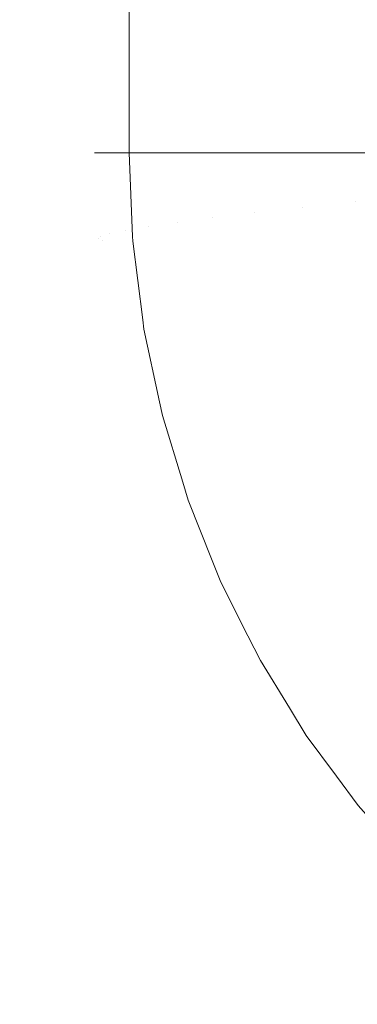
# Model space of a CAD drawing. Header units: inches. Extents: x -412 to -304, y -62 to 18.
# Tile 319 of 656: x -354.48984 to -354.48198, y -29.61789 to -29.595. Entities that reach past the tile are written whole.
import ezdxf

# ---------------------------------------------------------------- set-up
doc = ezdxf.new("R2010")
doc.units = ezdxf.units.IN
doc.header["$LTSCALE"] = 32
doc.header["$MEASUREMENT"] = 0
for name, color, linetype, lineweight in [('Black', 7, 'Continuous', 18), ('Drawing', 7, 'Continuous', 18), ('GDSPowerModule-White', 7, 'Continuous', 13), ('None', 7, 'Continuous', 18), ('SolidLine', 7, 'Continuous', 15), ('Wood_1-H', 7, 'Continuous', 13)]:
    doc.layers.add(name, color=color, linetype=linetype, lineweight=lineweight)

# ---------------------------------------------------------------- blocks, each defined once
blk = doc.blocks.new('Group-20')
at = {"layer": 'Black'}
for points in [[(-34.547937, 16.536126, 28.979102), (34.547937, 16.536126, 28.979102), (34.547937, -16.536126, 28.979102), (-34.547937, -16.536126, 28.979102)], [(-34.547937, 16.536126, 27.700787), (34.547937, 16.536126, 27.700787), (34.547937, -16.536126, 27.700787), (-34.547937, -16.536126, 27.700787)]]:
    blk.add_3dface(points, dxfattribs=at)
at = {"layer": 'Wood_1-H'}
for points in [[(-35.964937, 17.953126, 28.998787), (35.964937, 17.953126, 28.998787), (35.964937, -17.953126, 28.998787), (-35.964937, -17.953126, 28.998787)], [(-35.964937, 17.953126, 28.979102), (35.964937, 17.953126, 28.979102), (35.964937, -17.953126, 28.979102), (-35.964937, -17.953126, 28.979102)]]:
    blk.add_3dface(points, dxfattribs=at)
blk = doc.blocks.new('MpHtAdjTrough-1095 (3D)')
at = {"layer": 'Black'}
for points in [[(-17.362205, 7.156693, -4.03907), (17.362205, 7.156693, -4.03907), (17.362205, 2.599737, -4.03907), (-17.362205, 2.599737, -4.03907)], [(17.362205, 7.156693, -3.979228), (-17.362205, 7.156693, -3.979228), (-17.362205, 2.619965, -3.979228), (17.362205, 2.619965, -3.979228)]]:
    blk.add_3dface(points, dxfattribs=at)
blk = doc.blocks.new('MP-Hardwire (3D)')
at = {"layer": 'Black'}
for points, invisible_edges in [([(5.427785, 0.767656), (5.427785, 0.82644), (-6.796133, 0.580648), (-6.796133, 0.364113)], 10), ([(5.427785, 0.767656), (-6.892436, -0.275988), (-6.884715, -0.275651)], 9), ([(-6.797479, 0.348731), (-6.892436, -0.275988), (5.427785, 0.767656)], 11), ([(-6.884715, -0.275651), (5.66357, 0.319822), (5.660001, 0.326676), (5.427785, 0.767656)], 13), ([(5.427785, 0.767656), (-6.79647, 0.356392), (-6.797479, 0.348731)], 9), ([(-6.796133, 0.364113), (-6.79647, 0.356392), (5.427785, 0.767656)], 10)]:
    blk.add_3dface(points, dxfattribs=dict(at, invisible_edges=invisible_edges))
blk.add_3dface([(-4.138306, -0.433046, -1.064714), (-4.138306, 0.433096, -1.064714), (-3.783975, 0.433096, -1.064714), (-3.783975, -0.433046, -1.064714)], dxfattribs=at)
at = {"layer": 'GDSPowerModule-White'}
for points, invisible_edges in [([(-4.096995, 0.415177, -1.489327), (-4.098975, 0.414925, -1.489395), (-4.099045, 0.414811, -1.487447), (-4.09703, 0.415068, -1.487378)], 15), ([(-4.096946, 0.415125, -1.491279), (-4.098878, 0.414879, -1.491344), (-4.098975, 0.414925, -1.489395), (-4.096995, 0.415177, -1.489327)], 15), ([(-4.096884, 0.414913, -1.493218), (-4.098755, 0.414675, -1.493282), (-4.098878, 0.414879, -1.491344), (-4.096946, 0.415125, -1.491279)], 15), ([(-4.096995, 0.415177, -1.489327), (-4.09703, 0.415068, -1.487378), (-4.094999, 0.415172, -1.487558)], 11), ([(-4.094999, 0.414903, -1.485522), (-4.094999, 0.415172, -1.487558), (-4.09703, 0.415068, -1.487378)], 10), ([(-4.096995, 0.415177, -1.489327), (-4.094999, 0.41525, -1.489305), (-4.094999, 0.415263, -1.48961)], 9), ([(-4.096946, 0.415125, -1.491279), (-4.096995, 0.415177, -1.489327), (-4.094999, 0.415263, -1.48961)], 11), ([(-4.094999, 0.415172, -1.487558), (-4.094999, 0.41525, -1.489305), (-4.096995, 0.415177, -1.489327)], 10), ([(-4.094999, 0.415263, -1.48961), (-4.094999, 0.415176, -1.491661), (-4.096946, 0.415125, -1.491279)], 10), ([(-4.096884, 0.414913, -1.493218), (-4.096946, 0.415125, -1.491279), (-4.094999, 0.415176, -1.491661)], 11), ([(-4.094999, 0.415176, -1.491661), (-4.094999, 0.414976, -1.493195), (-4.096884, 0.414913, -1.493218)], 10), ([(-3.827282, 0.415172, -1.487558), (-3.827282, 0.415263, -1.48961), (-4.094999, 0.415263, -1.48961), (-4.094999, 0.41525, -1.489305)], 10), ([(-4.094999, 0.415263, -1.48961), (-3.827282, 0.415263, -1.48961), (-3.827282, 0.415176, -1.491661), (-4.094999, 0.415176, -1.491661)], 5), ([(-4.094999, 0.41525, -1.489305), (-4.094999, 0.415172, -1.487558), (-3.827282, 0.415172, -1.487558)], 10), ([(-3.827282, 0.415176, -1.491661), (-3.827282, 0.41491, -1.493698), (-4.094999, 0.41491, -1.493698), (-4.094999, 0.414976, -1.493195)], 10), ([(-4.094999, 0.414976, -1.493195), (-4.094999, 0.415176, -1.491661), (-3.827282, 0.415176, -1.491661)], 10), ([(-4.094999, 0.414903, -1.485522), (-3.827282, 0.414903, -1.485522), (-3.827282, 0.415172, -1.487558), (-4.094999, 0.415172, -1.487558)], 5), ([(-4.098975, 0.414925, -1.489395), (-4.100926, 0.414507, -1.489507), (-4.101029, 0.414386, -1.487561), (-4.099045, 0.414811, -1.487447)], 15), ([(-4.098878, 0.414879, -1.491344), (-4.100781, 0.414472, -1.491454), (-4.100926, 0.414507, -1.489507), (-4.098975, 0.414925, -1.489395)], 15), ([(-4.09703, 0.415068, -1.487378), (-4.099045, 0.414811, -1.487447), (-4.099087, 0.41454, -1.485514), (-4.097051, 0.414799, -1.485445)], 15), ([(-4.096809, 0.414542, -1.495134), (-4.098606, 0.414313, -1.495195), (-4.098755, 0.414675, -1.493282), (-4.096884, 0.414913, -1.493218)], 15), ([(-4.09703, 0.415068, -1.487378), (-4.097051, 0.414799, -1.485445), (-4.094999, 0.414903, -1.485522)], 11), ([(-4.097051, 0.414799, -1.485445), (-4.094999, 0.414881, -1.485423), (-4.094999, 0.414903, -1.485522)], 9), ([(-4.096884, 0.414913, -1.493218), (-4.094999, 0.414976, -1.493195), (-4.094999, 0.41491, -1.493698)], 9), ([(-4.096809, 0.414542, -1.495134), (-4.096884, 0.414913, -1.493218), (-4.094999, 0.41491, -1.493698)], 11), ([(-4.094999, 0.41491, -1.493698), (-4.094999, 0.414469, -1.495704), (-4.096809, 0.414542, -1.495134)], 10), ([(-4.094999, 0.41491, -1.493698), (-3.827282, 0.41491, -1.493698), (-3.827282, 0.414469, -1.495704), (-4.094999, 0.414469, -1.495704)], 5), ([(-3.827282, 0.414881, -1.485423), (-3.827282, 0.414903, -1.485522), (-4.094999, 0.414903, -1.485522), (-4.094999, 0.414881, -1.485423)], 10), ([(-4.099045, 0.414811, -1.487447), (-4.101029, 0.414386, -1.487561), (-4.101092, 0.41411, -1.485629), (-4.099087, 0.41454, -1.485514)], 15), ([(-4.098755, 0.414675, -1.493282), (-4.100598, 0.41428, -1.493388), (-4.100781, 0.414472, -1.491454), (-4.098878, 0.414879, -1.491344)], 15), ([(-4.098606, 0.414313, -1.495195), (-4.100376, 0.413934, -1.495296), (-4.100598, 0.41428, -1.493388), (-4.098755, 0.414675, -1.493282)], 15), ([(-4.098886, 0.414139, -1.483602), (-4.097058, 0.414371, -1.48354), (-4.097051, 0.414799, -1.485445), (-4.099087, 0.41454, -1.485514)], 14), ([(-4.097051, 0.414799, -1.485445), (-4.097058, 0.414371, -1.48354), (-4.096949, 0.414376, -1.483539)], 9), ([(-4.096949, 0.414376, -1.483539), (-4.094999, 0.414458, -1.483517), (-4.094999, 0.414881, -1.485423), (-4.097051, 0.414799, -1.485445)], 12), ([(-4.094999, 0.414881, -1.485423), (-4.094999, 0.414458, -1.483517), (-3.827282, 0.414458, -1.483517), (-3.827282, 0.414881, -1.485423)], 8), ([(-4.100926, 0.414507, -1.489507), (-4.102831, 0.413927, -1.489662), (-4.102968, 0.413796, -1.487719), (-4.101029, 0.414386, -1.487561)], 15), ([(-4.100781, 0.414472, -1.491454), (-4.10264, 0.413905, -1.491605), (-4.102831, 0.413927, -1.489662), (-4.100926, 0.414507, -1.489507)], 15), ([(-4.100598, 0.41428, -1.493388), (-4.102398, 0.413732, -1.493535), (-4.10264, 0.413905, -1.491605), (-4.100781, 0.414472, -1.491454)], 15), ([(-4.100795, 0.413749, -1.483707), (-4.099101, 0.414111, -1.483609), (-4.099087, 0.41454, -1.485514), (-4.101092, 0.41411, -1.485629)], 14), ([(-4.099087, 0.41454, -1.485514), (-4.099101, 0.414111, -1.483609), (-4.098886, 0.414139, -1.483602)], 9), ([(-4.096722, 0.414014, -1.497011), (-4.098433, 0.413796, -1.49707), (-4.098606, 0.414313, -1.495195), (-4.096809, 0.414542, -1.495134)], 15), ([(-4.096949, 0.414376, -1.483539), (-4.096949, 0.361159, -1.284912), (-4.094999, 0.361237, -1.284891), (-4.094999, 0.414458, -1.483517)], 1), ([(-4.096722, 0.414014, -1.497011), (-4.096809, 0.414542, -1.495134), (-4.094999, 0.414469, -1.495704)], 11), ([(-4.094999, 0.414469, -1.495704), (-4.094999, 0.414067, -1.496986), (-4.096722, 0.414014, -1.497011)], 10), ([(-3.827282, 0.414469, -1.495704), (-3.827282, 0.413855, -1.497664), (-4.094999, 0.413855, -1.497664), (-4.094999, 0.414067, -1.496986)], 10), ([(-4.094999, 0.414067, -1.496986), (-4.094999, 0.414469, -1.495704), (-3.827282, 0.414469, -1.495704)], 10), ([(-4.101029, 0.414386, -1.487561), (-4.102968, 0.413796, -1.487719), (-4.10305, 0.413514, -1.485789), (-4.101092, 0.41411, -1.485629)], 15), ([(-4.100376, 0.413934, -1.495296), (-4.102104, 0.413408, -1.495437), (-4.102398, 0.413732, -1.493535), (-4.100598, 0.41428, -1.493388)], 15), ([(-4.098433, 0.413796, -1.49707), (-4.100117, 0.413436, -1.497166), (-4.100376, 0.413934, -1.495296), (-4.098606, 0.414313, -1.495195)], 15), ([(-4.097058, 0.414371, -1.48354), (-4.098887, 0.360925, -1.284975), (-4.096949, 0.361159, -1.284912)], 9), ([(-4.097058, 0.414371, -1.48354), (-4.098886, 0.414139, -1.483602), (-4.098887, 0.360925, -1.284975)], 10), ([(-4.096949, 0.361159, -1.284912), (-4.096949, 0.414376, -1.483539), (-4.097058, 0.414371, -1.48354)], 9), ([(-4.102664, 0.413208, -1.483852), (-4.101113, 0.413681, -1.483725), (-4.101092, 0.41411, -1.485629), (-4.10305, 0.413514, -1.485789)], 14), ([(-4.101092, 0.41411, -1.485629), (-4.101113, 0.413681, -1.483725), (-4.100795, 0.413749, -1.483707)], 9), ([(-4.099101, 0.414111, -1.483609), (-4.100798, 0.360538, -1.285078), (-4.098887, 0.360925, -1.284975)], 9), ([(-4.099101, 0.414111, -1.483609), (-4.100795, 0.413749, -1.483707), (-4.100798, 0.360538, -1.285078)], 10), ([(-4.098887, 0.360925, -1.284975), (-4.098886, 0.414139, -1.483602), (-4.099101, 0.414111, -1.483609)], 9), ([(-4.096623, 0.413334, -1.498839), (-4.098236, 0.413129, -1.498894), (-4.098433, 0.413796, -1.49707), (-4.096722, 0.414014, -1.497011)], 15), ([(-4.096722, 0.414014, -1.497011), (-4.094999, 0.414067, -1.496986), (-4.094999, 0.413855, -1.497664)], 9), ([(-4.096623, 0.413334, -1.498839), (-4.096722, 0.414014, -1.497011), (-4.094999, 0.413855, -1.497664)], 11), ([(-4.102968, 0.413796, -1.487719), (-4.104846, 0.413045, -1.487921), (-4.104948, 0.412755, -1.485993), (-4.10305, 0.413514, -1.485789)], 15), ([(-4.102831, 0.413927, -1.489662), (-4.104676, 0.413188, -1.48986), (-4.104846, 0.413045, -1.487921), (-4.102968, 0.413796, -1.487719)], 15), ([(-4.10264, 0.413905, -1.491605), (-4.104441, 0.413185, -1.491798), (-4.104676, 0.413188, -1.48986), (-4.102831, 0.413927, -1.489662)], 15), ([(-4.102398, 0.413732, -1.493535), (-4.104141, 0.413034, -1.493722), (-4.104441, 0.413185, -1.491798), (-4.10264, 0.413905, -1.491605)], 15), ([(-4.100117, 0.413436, -1.497166), (-4.101762, 0.412935, -1.497301), (-4.102104, 0.413408, -1.495437), (-4.100376, 0.413934, -1.495296)], 15), ([(-4.098236, 0.413129, -1.498894), (-4.099823, 0.412789, -1.498985), (-4.100117, 0.413436, -1.497166), (-4.098433, 0.413796, -1.49707)], 15), ([(-4.094999, 0.413855, -1.497664), (-4.094999, 0.413073, -1.499563), (-4.096623, 0.413334, -1.498839)], 10), ([(-4.094999, 0.413855, -1.497664), (-3.827282, 0.413855, -1.497664), (-3.827282, 0.413073, -1.499563), (-4.094999, 0.413073, -1.499563)], 5), ([(-4.102104, 0.413408, -1.495437), (-4.103779, 0.412738, -1.495617), (-4.104141, 0.413034, -1.493722), (-4.102398, 0.413732, -1.493535)], 15), ([(-4.101113, 0.413681, -1.483725), (-4.102669, 0.36, -1.285223), (-4.100798, 0.360538, -1.285078)], 9), ([(-4.101113, 0.413681, -1.483725), (-4.102664, 0.413208, -1.483852), (-4.102669, 0.36, -1.285223)], 10), ([(-4.100798, 0.360538, -1.285078), (-4.100795, 0.413749, -1.483707), (-4.101113, 0.413681, -1.483725)], 9), ([(-4.104481, 0.412521, -1.484036), (-4.103078, 0.413082, -1.483885), (-4.10305, 0.413514, -1.485789), (-4.104948, 0.412755, -1.485993)], 14), ([(-4.101762, 0.412935, -1.497301), (-4.103356, 0.412297, -1.497471), (-4.103779, 0.412738, -1.495617), (-4.102104, 0.413408, -1.495437)], 15), ([(-4.10305, 0.413514, -1.485789), (-4.103078, 0.413082, -1.483885), (-4.102664, 0.413208, -1.483852)], 9), ([(-4.099823, 0.412789, -1.498985), (-4.101374, 0.412316, -1.499111), (-4.101762, 0.412935, -1.497301), (-4.100117, 0.413436, -1.497166)], 15), ([(-4.096514, 0.412505, -1.500603), (-4.098017, 0.412314, -1.500654), (-4.098236, 0.413129, -1.498894), (-4.096623, 0.413334, -1.498839)], 15), ([(-4.096514, 0.412505, -1.500603), (-4.096623, 0.413334, -1.498839), (-4.094999, 0.413073, -1.499563)], 11), ([(-4.104676, 0.413188, -1.48986), (-4.106448, 0.412297, -1.490099), (-4.106649, 0.412138, -1.488163), (-4.104846, 0.413045, -1.487921)], 15), ([(-4.104441, 0.413185, -1.491798), (-4.10617, 0.412316, -1.492031), (-4.106448, 0.412297, -1.490099), (-4.104676, 0.413188, -1.48986)], 15), ([(-4.104141, 0.413034, -1.493722), (-4.105815, 0.412193, -1.493947), (-4.10617, 0.412316, -1.492031), (-4.104441, 0.413185, -1.491798)], 15), ([(-4.103078, 0.413082, -1.483885), (-4.104488, 0.359315, -1.285406), (-4.102669, 0.36, -1.285223)], 9), ([(-4.103078, 0.413082, -1.483885), (-4.104481, 0.412521, -1.484036), (-4.104488, 0.359315, -1.285406)], 10), ([(-4.102669, 0.36, -1.285223), (-4.102664, 0.413208, -1.483852), (-4.103078, 0.413082, -1.483885)], 9), ([(-4.098017, 0.412314, -1.500654), (-4.099497, 0.411997, -1.500739), (-4.099823, 0.412789, -1.498985), (-4.098236, 0.413129, -1.498894)], 15), ([(-4.094999, 0.413073, -1.499563), (-4.094999, 0.412549, -1.500576), (-4.096514, 0.412505, -1.500603)], 10), ([(-4.094999, 0.412549, -1.500576), (-4.094999, 0.413073, -1.499563), (-3.827282, 0.413073, -1.499563), (-3.827282, 0.412549, -1.500576)], 10), ([(-4.104846, 0.413045, -1.487921), (-4.106649, 0.412138, -1.488163), (-4.106769, 0.411839, -1.486238), (-4.104948, 0.412755, -1.485993)], 15), ([(-4.103779, 0.412738, -1.495617), (-4.105386, 0.411929, -1.495834), (-4.105815, 0.412193, -1.493947), (-4.104141, 0.413034, -1.493722)], 15), ([(-4.101374, 0.412316, -1.499111), (-4.102877, 0.411715, -1.499272), (-4.103356, 0.412297, -1.497471), (-4.101762, 0.412935, -1.497301)], 15), ([(-4.106233, 0.411691, -1.484258), (-4.104982, 0.41232, -1.484089), (-4.104948, 0.412755, -1.485993), (-4.106769, 0.411839, -1.486238)], 14), ([(-4.103356, 0.412297, -1.497471), (-4.104887, 0.411528, -1.497678), (-4.105386, 0.411929, -1.495834), (-4.103779, 0.412738, -1.495617)], 15), ([(-4.104948, 0.412755, -1.485993), (-4.104982, 0.41232, -1.484089), (-4.104481, 0.412521, -1.484036)], 9), ([(-4.099497, 0.411997, -1.500739), (-4.100943, 0.411556, -1.500857), (-4.101374, 0.412316, -1.499111), (-4.099823, 0.412789, -1.498985)], 15), ([(-4.104488, 0.359315, -1.285406), (-4.104481, 0.412521, -1.484036), (-4.104982, 0.41232, -1.484089)], 9), ([(-4.096393, 0.411534, -1.502292), (-4.097777, 0.411358, -1.50234), (-4.098017, 0.412314, -1.500654), (-4.096514, 0.412505, -1.500603)], 15), ([(-4.096514, 0.412505, -1.500603), (-4.094999, 0.412549, -1.500576), (-4.094999, 0.41213, -1.501387)], 9), ([(-4.096393, 0.411534, -1.502292), (-4.096514, 0.412505, -1.500603), (-4.094999, 0.41213, -1.501387)], 11), ([(-3.827282, 0.412549, -1.500576), (-3.827282, 0.41213, -1.501387), (-4.094999, 0.41213, -1.501387), (-4.094999, 0.412549, -1.500576)], 10), ([(-4.106448, 0.412297, -1.490099), (-4.108133, 0.411261, -1.490377), (-4.108363, 0.411083, -1.488446), (-4.106649, 0.412138, -1.488163)], 15), ([(-4.10617, 0.412316, -1.492031), (-4.107814, 0.411304, -1.492302), (-4.108133, 0.411261, -1.490377), (-4.106448, 0.412297, -1.490099)], 15), ([(-4.105815, 0.412193, -1.493947), (-4.107407, 0.411213, -1.49421), (-4.107814, 0.411304, -1.492302), (-4.10617, 0.412316, -1.492031)], 15), ([(-4.105386, 0.411929, -1.495834), (-4.106915, 0.410989, -1.496086), (-4.107407, 0.411213, -1.49421), (-4.105815, 0.412193, -1.493947)], 15), ([(-4.104982, 0.41232, -1.484089), (-4.106242, 0.358487, -1.285628), (-4.104488, 0.359315, -1.285406)], 9), ([(-4.104982, 0.41232, -1.484089), (-4.106233, 0.411691, -1.484258), (-4.106242, 0.358487, -1.285628)], 10), ([(-4.102877, 0.411715, -1.499272), (-4.104319, 0.41099, -1.499467), (-4.104887, 0.411528, -1.497678), (-4.103356, 0.412297, -1.497471)], 15), ([(-4.100943, 0.411556, -1.500857), (-4.102344, 0.410996, -1.501007), (-4.102877, 0.411715, -1.499272), (-4.101374, 0.412316, -1.499111)], 15), ([(-4.097777, 0.411358, -1.50234), (-4.09914, 0.411066, -1.502418), (-4.099497, 0.411997, -1.500739), (-4.098017, 0.412314, -1.500654)], 15), ([(-4.106649, 0.412138, -1.488163), (-4.108363, 0.411083, -1.488446), (-4.108502, 0.410773, -1.486524), (-4.106769, 0.411839, -1.486238)], 15), ([(-4.104887, 0.411528, -1.497678), (-4.106342, 0.410632, -1.497918), (-4.106915, 0.410989, -1.496086), (-4.105386, 0.411929, -1.495834)], 15), ([(-4.09914, 0.411066, -1.502418), (-4.100471, 0.410661, -1.502526), (-4.100943, 0.411556, -1.500857), (-4.099497, 0.411997, -1.500739)], 15), ([(-4.094999, 0.41213, -1.501387), (-4.094999, 0.411574, -1.502265), (-4.096393, 0.411534, -1.502292)], 10), ([(-4.094999, 0.411574, -1.502265), (-4.094999, 0.41213, -1.501387), (-3.827282, 0.41213, -1.501387), (-3.827282, 0.411574, -1.502265)], 10), ([(-4.107908, 0.410726, -1.484517), (-4.10681, 0.411401, -1.484336), (-4.106769, 0.411839, -1.486238), (-4.108502, 0.410773, -1.486524)], 14), ([(-4.106769, 0.411839, -1.486238), (-4.10681, 0.411401, -1.484336), (-4.106233, 0.411691, -1.484258)], 9), ([(-4.106242, 0.358487, -1.285628), (-4.106233, 0.411691, -1.484258), (-4.10681, 0.411401, -1.484336)], 9), ([(-4.102344, 0.410996, -1.501007), (-4.103688, 0.41032, -1.501189), (-4.104319, 0.41099, -1.499467), (-4.102877, 0.411715, -1.499272)], 15), ([(-4.104319, 0.41099, -1.499467), (-4.105691, 0.410146, -1.499693), (-4.106342, 0.410632, -1.497918), (-4.104887, 0.411528, -1.497678)], 15), ([(-4.100471, 0.410661, -1.502526), (-4.10176, 0.410145, -1.502665), (-4.102344, 0.410996, -1.501007), (-4.100943, 0.411556, -1.500857)], 15), ([(-4.096263, 0.410427, -1.503895), (-4.097518, 0.410267, -1.503938), (-4.097777, 0.411358, -1.50234), (-4.096393, 0.411534, -1.502292)], 15), ([(-4.096393, 0.411534, -1.502292), (-4.094999, 0.411574, -1.502265), (-4.094999, 0.411031, -1.503122)], 9), ([(-4.096263, 0.410427, -1.503895), (-4.096393, 0.411534, -1.502292), (-4.094999, 0.411031, -1.503122)], 11), ([(-3.827282, 0.411574, -1.502265), (-3.827282, 0.411031, -1.503122), (-4.094999, 0.411031, -1.503122), (-4.094999, 0.411574, -1.502265)], 10), ([(-4.108133, 0.411261, -1.490377), (-4.109718, 0.410086, -1.490692), (-4.109976, 0.409888, -1.488766), (-4.108363, 0.411083, -1.488446)], 15), ([(-4.107814, 0.411304, -1.492302), (-4.10936, 0.410158, -1.492609), (-4.109718, 0.410086, -1.490692), (-4.108133, 0.411261, -1.490377)], 15), ([(-4.107407, 0.411213, -1.49421), (-4.108904, 0.410104, -1.494507), (-4.10936, 0.410158, -1.492609), (-4.107814, 0.411304, -1.492302)], 15), ([(-4.10681, 0.411401, -1.484336), (-4.107919, 0.357521, -1.285887), (-4.106242, 0.358487, -1.285628)], 9), ([(-4.10681, 0.411401, -1.484336), (-4.107908, 0.410726, -1.484517), (-4.107919, 0.357521, -1.285887)], 10), ([(-4.097518, 0.410267, -1.503938), (-4.098754, 0.410003, -1.504009), (-4.09914, 0.411066, -1.502418), (-4.097777, 0.411358, -1.50234)], 15), ([(-4.108363, 0.411083, -1.488446), (-4.109976, 0.409888, -1.488766), (-4.110131, 0.409565, -1.486847), (-4.108502, 0.410773, -1.486524)], 15), ([(-4.106915, 0.410989, -1.496086), (-4.108353, 0.409923, -1.496371), (-4.108904, 0.410104, -1.494507), (-4.107407, 0.411213, -1.49421)], 15), ([(-4.098754, 0.410003, -1.504009), (-4.099961, 0.409635, -1.504108), (-4.100471, 0.410661, -1.502526), (-4.09914, 0.411066, -1.502418)], 15), ([(-4.094999, 0.411031, -1.503122), (-4.094999, 0.410463, -1.503868), (-4.096263, 0.410427, -1.503895)], 10), ([(-4.094999, 0.410463, -1.503868), (-4.094999, 0.411031, -1.503122), (-3.827282, 0.411031, -1.503122), (-3.827282, 0.410463, -1.503868)], 10), ([(-4.106342, 0.410632, -1.497918), (-4.10771, 0.409618, -1.498189), (-4.108353, 0.409923, -1.496371), (-4.106915, 0.410989, -1.496086)], 15), ([(-4.103688, 0.41032, -1.501189), (-4.104967, 0.409533, -1.501399), (-4.105691, 0.410146, -1.499693), (-4.104319, 0.41099, -1.499467)], 15), ([(-4.10176, 0.410145, -1.502665), (-4.102998, 0.409522, -1.502831), (-4.103688, 0.41032, -1.501189), (-4.102344, 0.410996, -1.501007)], 15), ([(-4.109494, 0.40963, -1.48481), (-4.108548, 0.410332, -1.484622), (-4.108502, 0.410773, -1.486524), (-4.110131, 0.409565, -1.486847)], 14), ([(-4.108502, 0.410773, -1.486524), (-4.108548, 0.410332, -1.484622), (-4.107908, 0.410726, -1.484517)], 9), ([(-4.107919, 0.357521, -1.285887), (-4.107908, 0.410726, -1.484517), (-4.108548, 0.410332, -1.484622)], 9), ([(-4.105691, 0.410146, -1.499693), (-4.106981, 0.40919, -1.499949), (-4.10771, 0.409618, -1.498189), (-4.106342, 0.410632, -1.497918)], 15), ([(-4.099961, 0.409635, -1.504108), (-4.101131, 0.409167, -1.504233), (-4.10176, 0.410145, -1.502665), (-4.100471, 0.410661, -1.502526)], 15), ([(-4.108548, 0.410332, -1.484622), (-4.109508, 0.356425, -1.28618), (-4.107919, 0.357521, -1.285887)], 9), ([(-4.108548, 0.410332, -1.484622), (-4.109494, 0.40963, -1.48481), (-4.109508, 0.356425, -1.28618)], 10), ([(-4.102998, 0.409522, -1.502831), (-4.104175, 0.408798, -1.503026), (-4.104967, 0.409533, -1.501399), (-4.103688, 0.41032, -1.501189)], 15), ([(-4.096125, 0.409192, -1.505401), (-4.097242, 0.409049, -1.505439), (-4.097518, 0.410267, -1.503938), (-4.096263, 0.410427, -1.503895)], 15), ([(-4.096263, 0.410427, -1.503895), (-4.094999, 0.410463, -1.503868), (-4.094999, 0.409786, -1.504756)], 9), ([(-4.094999, 0.409786, -1.504756), (-4.096125, 0.409192, -1.505401), (-4.096263, 0.410427, -1.503895)], 11), ([(-3.827282, 0.410463, -1.503868), (-3.827282, 0.409786, -1.504756), (-4.094999, 0.409786, -1.504756), (-4.094999, 0.410463, -1.503868)], 10), ([(-4.10936, 0.410158, -1.492609), (-4.110797, 0.408886, -1.49295), (-4.111191, 0.408782, -1.491041), (-4.109718, 0.410086, -1.490692)], 15), ([(-4.108904, 0.410104, -1.494507), (-4.110295, 0.408872, -1.494837), (-4.110797, 0.408886, -1.49295), (-4.10936, 0.410158, -1.492609)], 15), ([(-4.108353, 0.409923, -1.496371), (-4.109689, 0.40874, -1.496688), (-4.110295, 0.408872, -1.494837), (-4.108904, 0.410104, -1.494507)], 15), ([(-4.104967, 0.409533, -1.501399), (-4.10617, 0.408641, -1.501638), (-4.106981, 0.40919, -1.499949), (-4.105691, 0.410146, -1.499693)], 15), ([(-4.101131, 0.409167, -1.504233), (-4.102253, 0.408603, -1.504384), (-4.102998, 0.409522, -1.502831), (-4.10176, 0.410145, -1.502665)], 15), ([(-4.097242, 0.409049, -1.505439), (-4.098343, 0.408814, -1.505502), (-4.098754, 0.410003, -1.504009), (-4.097518, 0.410267, -1.503938)], 15), ([(-4.109976, 0.409888, -1.488766), (-4.111474, 0.408561, -1.489122), (-4.111645, 0.408225, -1.487206), (-4.110131, 0.409565, -1.486847)], 15), ([(-4.109718, 0.410086, -1.490692), (-4.111191, 0.408782, -1.491041), (-4.111474, 0.408561, -1.489122), (-4.109976, 0.409888, -1.488766)], 15), ([(-4.10771, 0.409618, -1.498189), (-4.108982, 0.408492, -1.498491), (-4.109689, 0.40874, -1.496688), (-4.108353, 0.409923, -1.496371)], 15), ([(-4.098343, 0.408814, -1.505502), (-4.099418, 0.408486, -1.50559), (-4.099961, 0.409635, -1.504108), (-4.098754, 0.410003, -1.504009)], 15), ([(-4.109508, 0.356425, -1.28618), (-4.109494, 0.40963, -1.48481), (-4.110183, 0.40912, -1.484947)], 9), ([(-4.110131, 0.409565, -1.486847), (-4.110183, 0.40912, -1.484947), (-4.109494, 0.40963, -1.48481)], 9), ([(-4.099418, 0.408486, -1.50559), (-4.100459, 0.40807, -1.505701), (-4.101131, 0.409167, -1.504233), (-4.099961, 0.409635, -1.504108)], 15), ([(-4.094999, 0.409786, -1.504756), (-4.094999, 0.409223, -1.505374), (-4.096125, 0.409192, -1.505401)], 10), ([(-3.827282, 0.409786, -1.504756), (-3.827282, 0.408403, -1.506275), (-4.094999, 0.408403, -1.506275), (-4.094999, 0.409223, -1.505374)], 10), ([(-4.094999, 0.409223, -1.505374), (-4.094999, 0.409786, -1.504756), (-3.827282, 0.409786, -1.504756)], 10), ([(-4.110982, 0.408412, -1.485137), (-4.110183, 0.40912, -1.484947), (-4.110131, 0.409565, -1.486847), (-4.111645, 0.408225, -1.487206)], 14), ([(-4.106981, 0.40919, -1.499949), (-4.10818, 0.408128, -1.500233), (-4.108982, 0.408492, -1.498491), (-4.10771, 0.409618, -1.498189)], 15), ([(-4.104175, 0.408798, -1.503026), (-4.105283, 0.407977, -1.503245), (-4.10617, 0.408641, -1.501638), (-4.104967, 0.409533, -1.501399)], 15), ([(-4.102253, 0.408603, -1.504384), (-4.103321, 0.407946, -1.50456), (-4.104175, 0.408798, -1.503026), (-4.102998, 0.409522, -1.502831)], 15), ([(-4.10617, 0.408641, -1.501638), (-4.107288, 0.407652, -1.501903), (-4.10818, 0.408128, -1.500233), (-4.106981, 0.40919, -1.499949)], 15), ([(-4.095979, 0.407836, -1.506799), (-4.096951, 0.407713, -1.506832), (-4.097242, 0.409049, -1.505439), (-4.096125, 0.409192, -1.505401)], 15), ([(-4.096125, 0.409192, -1.505401), (-4.094999, 0.409223, -1.505374), (-4.094999, 0.408403, -1.506275)], 9), ([(-4.094999, 0.408403, -1.506275), (-4.095979, 0.407836, -1.506799), (-4.096125, 0.409192, -1.505401)], 11), ([(-4.100459, 0.40807, -1.505701), (-4.101459, 0.407567, -1.505836), (-4.102253, 0.408603, -1.504384), (-4.101131, 0.409167, -1.504233)], 15)]:
    blk.add_3dface(points, dxfattribs=dict(at, invisible_edges=invisible_edges))
blk.add_3dface([(-3.827282, 0.361237, -1.284891), (-3.827282, 0.414458, -1.483517), (-4.094999, 0.414458, -1.483517), (-4.094999, 0.361237, -1.284891)], dxfattribs=at)
blk = doc.blocks.new('Group-23')
at = {"layer": 'None'}
blk.add_blockref('Group-20', (0, 0), dxfattribs=at)
at = {"layer": 'SolidLine', "color": 7}
blk.add_blockref('MpHtAdjTrough-1095 (3D)', (0, 0, 27.700787), dxfattribs=at)
at = {"layer": 'SolidLine', "color": 7, "rotation": 180}
blk.add_blockref('MP-Hardwire (3D)', (0, 4, 27.700787), dxfattribs=at)
blk = doc.blocks.new('MP Ht Adju Rect Table (3D)')
at = {"layer": 'None'}
blk.add_blockref('Group-23', (0, 0), dxfattribs=at)
at = {"layer": 'Drawing', "color": 0, "flags": 1}
for tag in ['Catalog', 'FinishGroup', 'Option1', 'Option2', 'Option3', 'Option4', 'Option5', 'Option6', 'Option7', 'Option8', 'Option9', 'Option10', 'Option11', 'Option12', 'Discount', 'Custom', 'Item2', 'Item3', 'Item6', 'Item9', 'Item10', 'Item12', 'Item13', 'Item16', 'Item19', 'Item20', 'Item21', 'Item22', 'Item23', 'Item24', 'Item25', 'Item8', 'Item18', 'Tag', 'Item1', 'Item4', 'Item5', 'Item7', 'Item11', 'Item14', 'Item15', 'Item17']:
    blk.add_attdef(tag, (-16.606637, -46.530556), '', height=0.007087, dxfattribs=at)

msp = doc.modelspace()

# ---------------------------------------------------------------- block references
at = {"layer": 'Drawing', "rotation": 270}
msp.add_blockref('MP Ht Adju Rect Table (3D)', (-358.072835, -25.503092), dxfattribs=at)

doc.saveas('drawing.dxf')
